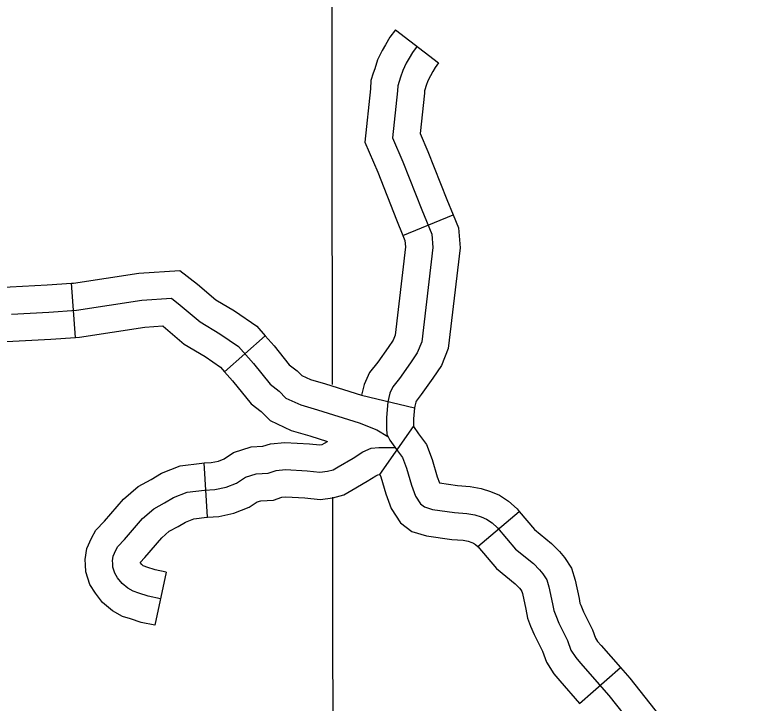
# Model space of a CAD drawing. Extents: x 1377389 to 1380723, y 1168351 to 1170484.
# Drawn here: x 1379092.86 to 1379133.25, y 1168866.28 to 1168904.34 of the extents above; entities that cross this region are included whole.
import ezdxf

# ---------------------------------------------------------------- set-up
doc = ezdxf.new("R2010")
doc.units = 0
doc.layers.add('B_Fill', color=7, linetype='Continuous')

msp = doc.modelspace()

# ---------------------------------------------------------------- linework, layer by layer
at = {"layer": 'B_Fill'}
for p, q in [((1379113.918, 1168903.509), (1379116.293, 1168901.676)), ((1379114.322, 1168892.134), (1379117.099, 1168893.269)), ((1379096.223, 1168886.506), (1379096.009, 1168889.498)), ((1379104.455, 1168884.61), (1379106.705, 1168886.594)), ((1379112.036, 1168883.313), (1379114.965, 1168882.606)), ((1379113.048, 1168878.919), (1379114.907, 1168881.58)), ((1379103.52, 1168876.57), (1379103.327, 1168879.564)), ((1379118.457, 1168874.955), (1379120.752, 1168876.887)), ((1379101.238, 1168873.529), (1379100.61, 1168870.596)), ((1379124.085, 1168866.28), (1379126.34, 1168868.259))]:
    msp.add_line(p, q, dxfattribs=at)
for points in [[(1379110.344, 1168940.858), (1379110.412, 1168883.896)], [(1379113.918, 1168903.509), (1379113.594, 1168903.089), (1379113.354, 1168902.669), (1379113.181, 1168902.357), (1379112.92, 1168901.834), (1379112.759, 1168901.351), (1379112.682, 1168901.106), (1379112.546, 1168900.697), (1379112.522, 1168900.243), (1379112.209, 1168897.301), (1379112.93, 1168895.627), (1379113.967, 1168893.003), (1379114.322, 1168892.134)], [(1379115.106, 1168902.592), (1379114.845, 1168902.255), (1379114.662, 1168901.933), (1379114.508, 1168901.657), (1379114.309, 1168901.259), (1379114.187, 1168900.891), (1379114.11, 1168900.645), (1379114.034, 1168900.415), (1379114.018, 1168900.124), (1379113.742, 1168897.533), (1379114.317, 1168896.199), (1379115.359, 1168893.562), (1379115.91, 1168892.213), (1379115.971, 1168891.477), (1379115.359, 1168886.264), (1379115.113, 1168885.651), (1379114.746, 1168885.099), (1379114.133, 1168884.24), (1379113.768, 1168883.776), (1379113.601, 1168883.415), (1379113.49, 1168882.943), (1379113.407, 1168882.082), (1379113.407, 1168881.471), (1379113.435, 1168881.166), (1379113.601, 1168880.833), (1379113.962, 1168880.305), (1379114.295, 1168879.861), (1379114.517, 1168879.278), (1379114.794, 1168878.334), (1379115.016, 1168877.723), (1379115.293, 1168877.307), (1379115.515, 1168877.14), (1379115.959, 1168877.001), (1379117.179, 1168876.835), (1379117.845, 1168876.779), (1379118.289, 1168876.696), (1379118.65, 1168876.585), (1379118.943, 1168876.459), (1379119.246, 1168876.257), (1379119.548, 1168875.987), (1379120.54, 1168874.81), (1379121.532, 1168874.002), (1379121.868, 1168873.665), (1379122.053, 1168873.447), (1379122.272, 1168873.11), (1379122.39, 1168872.723), (1379122.585, 1168871.783), (1379122.657, 1168871.408), (1379122.766, 1168871.13), (1379122.947, 1168870.72), (1379123.411, 1168869.753), (1379123.605, 1168869.222), (1379123.87, 1168868.811), (1379124.136, 1168868.497), (1379125.705, 1168866.709), (1379127.394, 1168864.584)], [(1379116.293, 1168901.676), (1379116.096, 1168901.421), (1379115.969, 1168901.197), (1379115.836, 1168900.958), (1379115.699, 1168900.684), (1379115.614, 1168900.43), (1379115.538, 1168900.185), (1379115.521, 1168900.134), (1379115.514, 1168900.005), (1379115.276, 1168897.765), (1379115.704, 1168896.771), (1379116.75, 1168894.121), (1379117.099, 1168893.269)], [(1379117.099, 1168893.269), (1379117.386, 1168892.567), (1379117.479, 1168891.451), (1379116.825, 1168885.892), (1379116.448, 1168884.949), (1379115.981, 1168884.247), (1379115.334, 1168883.341), (1379115.056, 1168882.987), (1379115.027, 1168882.924), (1379114.974, 1168882.698), (1379114.965, 1168882.606)], [(1379114.322, 1168892.134), (1379114.434, 1168891.859), (1379114.464, 1168891.503), (1379113.892, 1168886.636), (1379113.778, 1168886.353), (1379113.511, 1168885.951), (1379112.932, 1168885.14), (1379112.479, 1168884.564), (1379112.176, 1168883.905), (1379112.036, 1168883.313)], [(1379096.009, 1168889.498), (1379096.118, 1168889.506), (1379099.724, 1168890.053), (1379101.994, 1168890.204), (1379102.962, 1168889.451), (1379103.985, 1168888.581), (1379105.009, 1168887.966), (1379106.237, 1168887.125), (1379106.705, 1168886.594)], [(1379085.51, 1168889.004), (1379087.34, 1168889.076), (1379089.567, 1168889.131), (1379092.603, 1168889.293), (1379094.663, 1168889.402), (1379096.009, 1168889.498)], [(1379092.682, 1168887.795), (1379094.756, 1168887.905), (1379096.284, 1168888.014), (1379099.887, 1168888.56), (1379101.524, 1168888.67), (1379102.015, 1168888.287), (1379103.107, 1168887.358), (1379104.198, 1168886.703), (1379105.235, 1168885.993), (1379106.054, 1168885.064), (1379106.982, 1168883.917), (1379107.473, 1168883.534), (1379107.855, 1168883.152), (1379108.674, 1168882.77), (1379109.602, 1168882.496), (1379111.894, 1168881.786), (1379112.877, 1168881.404), (1379113.477, 1168881.022)], [(1379096.223, 1168886.506), (1379096.451, 1168886.522), (1379100.049, 1168887.068), (1379101.054, 1168887.135), (1379101.068, 1168887.124), (1379102.229, 1168886.136), (1379103.388, 1168885.44), (1379104.234, 1168884.861), (1379104.455, 1168884.61)], [(1379085.628, 1168886.007), (1379087.436, 1168886.078), (1379089.684, 1168886.133), (1379092.762, 1168886.298), (1379094.849, 1168886.408), (1379096.223, 1168886.506)], [(1379106.705, 1168886.594), (1379107.2, 1168886.032), (1379108.04, 1168884.994), (1379108.468, 1168884.661), (1379108.73, 1168884.399), (1379109.206, 1168884.177), (1379110.036, 1168883.932), (1379112.036, 1168883.313)], [(1379104.455, 1168884.61), (1379104.908, 1168884.096), (1379105.924, 1168882.839), (1379106.478, 1168882.408), (1379106.981, 1168881.905), (1379108.142, 1168881.363), (1379109.168, 1168881.061), (1379110.155, 1168880.755)], [(1379114.965, 1168882.606), (1379114.907, 1168882.01), (1379114.907, 1168881.58), (1379115.182, 1168881.179), (1379115.622, 1168880.592), (1379115.939, 1168879.757), (1379116.22, 1168878.802), (1379116.343, 1168878.463), (1379117.343, 1168878.326), (1379118.046, 1168878.268), (1379118.649, 1168878.155), (1379119.169, 1168877.995), (1379119.662, 1168877.782), (1379120.165, 1168877.447), (1379120.626, 1168877.036), (1379120.752, 1168876.887)], [(1379100.924, 1168872.062), (1379100.244, 1168872.208), (1379099.717, 1168872.377), (1379099.416, 1168872.472), (1379099.115, 1168872.641), (1379098.796, 1168872.904), (1379098.551, 1168873.224), (1379098.388, 1168873.483), (1379098.288, 1168873.808), (1379098.278, 1168874.016), (1379098.269, 1168874.166), (1379098.304, 1168874.411), (1379098.457, 1168874.749), (1379098.57, 1168874.956), (1379098.937, 1168875.344), (1379099.933, 1168876.496), (1379100.544, 1168877.028), (1379101.144, 1168877.356), (1379101.635, 1168877.648), (1379102.388, 1168877.949), (1379103.347, 1168878.062), (1379103.93, 1168878.1), (1379104.551, 1168878.231), (1379105.126, 1168878.454), (1379105.617, 1168878.782), (1379106.205, 1168878.965), (1379106.873, 1168879), (1379107.315, 1168879.154), (1379107.821, 1168879.2), (1379109.028, 1168879.136), (1379109.73, 1168879.056), (1379110.148, 1168879.11), (1379110.455, 1168879.191), (1379110.737, 1168879.361), (1379111.565, 1168879.831), (1379112.11, 1168880.189), (1379112.561, 1168880.377), (1379112.986, 1168880.421), (1379113.422, 1168880.421), (1379113.914, 1168880.421)], [(1379103.327, 1168879.564), (1379103.725, 1168879.589), (1379104.122, 1168879.674), (1379104.431, 1168879.793), (1379104.964, 1168880.149), (1379105.938, 1168880.453), (1379106.582, 1168880.487), (1379106.997, 1168880.631), (1379107.793, 1168880.703), (1379109.152, 1168880.631), (1379109.719, 1168880.567), (1379109.858, 1168880.585), (1379109.865, 1168880.586), (1379109.98, 1168880.656), (1379110.155, 1168880.755)], [(1379100.61, 1168870.596), (1379099.856, 1168870.757), (1379099.264, 1168870.948), (1379098.818, 1168871.087), (1379098.264, 1168871.399), (1379097.709, 1168871.857), (1379097.318, 1168872.368), (1379097.013, 1168872.852), (1379096.799, 1168873.546), (1379096.78, 1168873.937), (1379096.763, 1168874.228), (1379096.849, 1168874.835), (1379097.114, 1168875.419), (1379097.346, 1168875.845), (1379097.824, 1168876.35), (1379098.868, 1168877.558), (1379099.682, 1168878.266), (1379100.401, 1168878.659), (1379100.969, 1168878.997), (1379102.015, 1168879.415), (1379103.21, 1168879.556), (1379103.327, 1168879.564)], [(1379103.52, 1168876.57), (1379104.135, 1168876.61), (1379104.98, 1168876.789), (1379105.821, 1168877.115), (1379106.271, 1168877.414), (1379106.472, 1168877.477), (1379107.163, 1168877.513), (1379107.633, 1168877.676), (1379107.85, 1168877.696), (1379108.904, 1168877.64), (1379109.741, 1168877.545), (1379110.437, 1168877.634), (1379111.046, 1168877.796), (1379111.494, 1168878.066), (1379112.348, 1168878.551), (1379112.816, 1168878.858), (1379112.935, 1168878.907), (1379113.048, 1168878.919)], [(1379113.048, 1168878.919), (1379113.094, 1168878.799), (1379113.368, 1168877.866), (1379113.668, 1168877.042), (1379114.187, 1168876.261), (1379114.821, 1168875.786), (1379115.631, 1168875.532), (1379117.016, 1168875.343), (1379117.644, 1168875.291), (1379117.929, 1168875.237), (1379118.131, 1168875.175), (1379118.224, 1168875.135), (1379118.327, 1168875.067), (1379118.471, 1168874.939), (1379118.457, 1168874.954)], [(1379110.42, 1168877.672), (1379110.468, 1168837.396)], [(1379120.752, 1168876.887), (1379121.597, 1168875.884), (1379122.539, 1168875.116), (1379122.974, 1168874.681), (1379123.26, 1168874.343), (1379123.645, 1168873.749), (1379123.844, 1168873.094), (1379124.055, 1168872.077), (1379124.104, 1168871.827), (1379124.151, 1168871.706), (1379124.309, 1168871.347), (1379124.796, 1168870.336), (1379124.956, 1168869.893), (1379125.078, 1168869.706), (1379125.272, 1168869.476), (1379126.34, 1168868.259)], [(1379101.238, 1168873.529), (1379100.632, 1168873.659), (1379100.171, 1168873.807), (1379100.015, 1168873.856), (1379099.967, 1168873.883), (1379099.883, 1168873.952), (1379099.795, 1168874.067), (1379099.796, 1168874.069), (1379100.049, 1168874.337), (1379100.998, 1168875.435), (1379101.406, 1168875.789), (1379101.887, 1168876.052), (1379102.301, 1168876.299), (1379102.761, 1168876.483), (1379103.483, 1168876.568), (1379103.52, 1168876.57)], [(1379118.457, 1168874.955), (1379119.484, 1168873.735), (1379120.525, 1168872.887), (1379120.763, 1168872.649), (1379120.847, 1168872.55), (1379120.898, 1168872.471), (1379120.935, 1168872.352), (1379121.114, 1168871.488), (1379121.21, 1168870.989), (1379121.38, 1168870.554), (1379121.584, 1168870.092), (1379122.027, 1168869.171), (1379122.253, 1168868.55), (1379122.663, 1168867.916), (1379122.999, 1168867.518), (1379124.085, 1168866.28)], [(1379126.34, 1168868.259), (1379126.856, 1168867.671), (1379128.53, 1168865.565), (1379128.742, 1168865.338), (1379128.965, 1168865.116), (1379129.226, 1168864.927), (1379129.777, 1168864.478), (1379130.308, 1168864.13), (1379130.768, 1168863.864), (1379130.886, 1168863.818), (1379130.906, 1168863.824), (1379131.9, 1168864.085), (1379132.473, 1168864.363), (1379133.25, 1168864.55)]]:
    msp.add_lwpolyline(points, dxfattribs=at)

doc.saveas('drawing.dxf')
